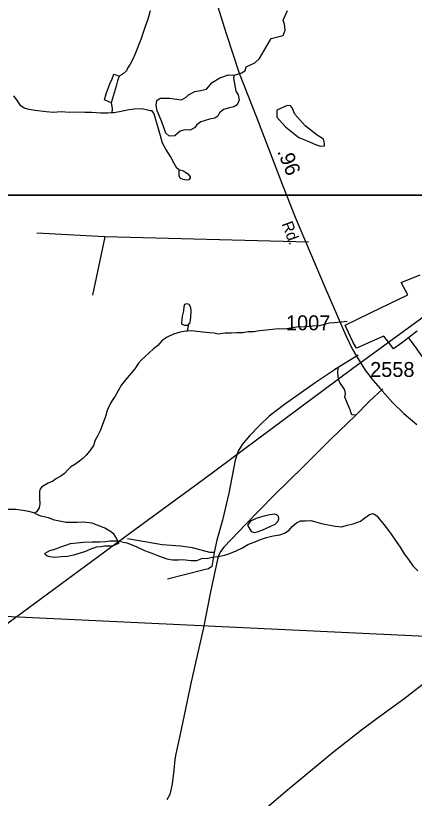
# Model space of a CAD drawing. Extents: x 2082433 to 2279600, y 546599 to 755198.
# Drawn here: x 2193392 to 2196735, y 625167 to 631734 of the extents above; entities that cross this region are included whole.
import ezdxf

# ---------------------------------------------------------------- set-up
doc = ezdxf.new("R2010")
doc.units = 0
for name, color, linetype in [('Exist Boundary Political City Limit New', 7, 'Continuous'), ('Exist Boundary Political Fire Districts', 7, 'Continuous'), ('Exist Hydrographic Creek Single Shore', 7, 'Continuous'), ('Exist Hydrographic Misc Water Feature', 7, 'Continuous'), ('Exist Hydrographic Pond Over 1500 Sq Ft', 7, 'Continuous'), ('Exist Road Non-System Type 51', 7, 'Continuous'), ('Exist Road Secondary Mileage Hundredths English Label', 7, 'Continuous'), ('Exist Road Secondary Type 51 Attributed', 7, 'Continuous'), ('Exist Road Secondary Type 51 Label', 7, 'Continuous'), ('Exist Road Secondary Type 51 Number Label', 7, 'Continuous'), ('Exist Utilities Electrical Transmission Line', 7, 'Continuous'), ('Map Preparation Boundary City Limit Buffer Line', 7, 'Continuous'), ('Map Preparation Inset Cut Line', 7, 'Continuous')]:
    doc.layers.add(name, color=color, linetype=linetype)

msp = doc.modelspace()

# ---------------------------------------------------------------- linework, layer by layer
at = {"layer": 'Exist Boundary Political City Limit New'}
msp.add_lwpolyline([(2196759.5, 629085.4), (2196699.8, 629041.2), (2196696.8, 629039), (2196627, 628987.2), (2196560.2, 628937.8), (2196529, 628979.9), (2196480.8, 629044.8), (2196472.2, 629041.1), (2196249.2, 628944.8), (2196219.2, 628996.2), (2196182, 629075.7), (2196155.8, 629138.1), (2196374, 629243.2), (2196682, 629391.7), (2196624.2, 629494.1), (2196783, 629560.3)], dxfattribs=at)
at = {"layer": 'Exist Boundary Political Fire Districts'}
msp.add_line((2185822.4, 627049.9), (2202467.3, 626259.5), dxfattribs=at)
at = {"layer": 'Exist Hydrographic Creek Single Shore'}
for points in [[(2195225.2, 631234.2), (2195288.2, 631253.5), (2195316.4, 631274.2), (2195325.3, 631305.4), (2195398, 631339.5), (2195438, 631375.1), (2195533.7, 631541.2), (2195634.6, 631566.5), (2195650.9, 631612.4), (2195646.4, 631661.4), (2195634.6, 631697), (2195673.1, 631778.6)], [(2194194.9, 630917.6), (2194165.1, 630917.2), (2194106.9, 630915.1), (2194028.8, 630920.3), (2193971.4, 630922.1), (2193907, 630923.8), (2193843.2, 630921.2), (2193773.1, 630926.5), (2193707.5, 630920.2), (2193649.2, 630927.8), (2193555.1, 630937.2), (2193506.9, 630946.8), (2193463.3, 630956.7), (2193435, 630978.4), (2193406.5, 631020), (2193378.4, 631062)], [(2194536.7, 630936.1), (2194518.9, 630936), (2194464.5, 630949.5), (2194436.8, 630951.2), (2194386.8, 630949.1), (2194343.1, 630944.7), (2194300.9, 630936), (2194263, 630928), (2194215, 630917.8), (2194194.9, 630917.6)], [(2196172.4, 629167.8), (2196122.4, 629161.6), (2196062.3, 629155.3), (2196024.4, 629154.9), (2195980.3, 629142.5), (2195940.7, 629130.2), (2195880.4, 629128), (2195816.8, 629123.4), (2195746.7, 629119), (2195699.1, 629110.8), (2195647.1, 629104.4), (2195594.6, 629105.8), (2195545.1, 629099.5), (2195492.9, 629095.2), (2195437.1, 629088.7), (2195389.3, 629082.5), (2195341.1, 629082.1), (2195295.6, 629074), (2195247.4, 629073.5), (2195203.3, 629069.2), (2195149.4, 629068.9), (2195089.3, 629062.5), (2195057.3, 629070.2), (2195019.4, 629071.9), (2194959.1, 629077.7), (2194911.1, 629083.3), (2194867.5, 629090.8), (2194829.3, 629086.8)], [(2194829.3, 629086.8), (2194821.3, 629086.8), (2194771.5, 629078.5), (2194715.5, 629061.8), (2194664, 629035.5), (2194621.8, 629007.4), (2194584.1, 628966.9), (2194548.4, 628939), (2194475, 628870.2), (2194447.1, 628846), (2194423.3, 628818), (2194391.5, 628769.7), (2194359.7, 628735.5), (2194314.4, 628677.5), (2194280.6, 628637.1), (2194254.6, 628590.8), (2194227.1, 628540.6), (2194201.4, 628504.7), (2194183.6, 628476.6), (2194159.8, 628420.6), (2194144.6, 628370.2), (2194101.4, 628250.2), (2194081.3, 628211.8), (2194058.1, 628171.5), (2194044.4, 628127.7), (2194014.4, 628083.6), (2193982.9, 628047), (2193957, 628019.3), (2193927.1, 627997.1), (2193887.3, 627968.6), (2193853.9, 627948.5), (2193829.9, 627924.1), (2193802, 627892.2), (2193770.2, 627869.9), (2193736.2, 627849.8), (2193704.6, 627827.5), (2193664.8, 627811.2), (2193632.4, 627792.9), (2193608.8, 627776.6), (2193594.9, 627756.8), (2193591, 627742.9), (2193591.4, 627714.8), (2193593.3, 627684.9), (2193594.1, 627638.9), (2193588.3, 627604.6), (2193568.2, 627570.7), (2193552.2, 627558.5)], [(2193552.2, 627558.5), (2193502.4, 627574.1), (2193452.4, 627581.7), (2193393.9, 627591.3), (2193270.1, 627590.5)], [(2194248.2, 627327.6), (2194233.6, 627357.4), (2194217.2, 627379.4), (2194195.1, 627398.9), (2194167, 627417), (2194138.9, 627434.6), (2194106.7, 627448.4), (2194068.8, 627462.2), (2194034.9, 627475.8), (2193958.7, 627483.3), (2193909, 627481.1), (2193858.8, 627480.5), (2193814.9, 627480.2), (2193758.7, 627492), (2193718.8, 627501.7), (2193666.9, 627519.3), (2193604.3, 627534.8), (2193558.4, 627554.7), (2193552.2, 627558.5)], [(2194248.2, 627327.6), (2194295.4, 627317.7), (2194323.9, 627309.7), (2194362, 627296.3), (2194409.6, 627276.5), (2194474, 627246.9), (2194534.2, 627225.3), (2194590.6, 627201.7), (2194658.7, 627176.4), (2194708.3, 627168.5), (2194758.6, 627167), (2194790.4, 627171.1), (2194864.4, 627161.6), (2194910.3, 627161.9), (2194954.4, 627178.4), (2195004.4, 627182.6), (2195042.4, 627191.1), (2195090.1, 627195.2), (2195144.1, 627207.7), (2195180.2, 627217.7), (2195240, 627242.3), (2195293.8, 627268.7), (2195339.3, 627297.1), (2195404.9, 627321.3), (2195444.9, 627339.5), (2195497, 627356), (2195550.7, 627370.2), (2195607.1, 627378.7), (2195646.9, 627393), (2195684.4, 627417.3), (2195710.2, 627449.1), (2195746.3, 627479.8), (2195781.6, 627495.9), (2195823.8, 627496), (2195867.9, 627498.3), (2195897.6, 627490.6), (2195958.1, 627472.9), (2196071.9, 627450), (2196126.3, 627446.3), (2196172, 627458.5), (2196221.8, 627468.8), (2196283.5, 627493.1), (2196319.4, 627519.8), (2196359.4, 627547.8), (2196389.1, 627557.9), (2196399.2, 627551.9), (2196421.3, 627536.4), (2196439.8, 627512.1), (2196467.7, 627478.7), (2196510.1, 627424.8), (2196540.3, 627383), (2196583.1, 627321.4), (2196617.2, 627273.6), (2196651.2, 627219.8), (2196685.9, 627170), (2196724, 627118.4), (2196764.4, 627075)]]:
    msp.add_lwpolyline(points, dxfattribs=at)
at = {"layer": 'Exist Hydrographic Misc Water Feature'}
msp.add_line((2194842.6, 629146.8), (2194829.3, 629086.8), dxfattribs=at)
for points in [[(2194520.9, 631775.6), (2194499.6, 631705.4), (2194474.4, 631633.4), (2194440.7, 631533), (2194395.4, 631414.9), (2194373.7, 631368.7), (2194353.8, 631328.3), (2194330.4, 631294.6), (2194320.4, 631270.5), (2194296.8, 631248.1), (2194280.6, 631238), (2194259.1, 631225.9)], [(2194192.2, 631003.5), (2194136.2, 631027), (2194151.8, 631077.4), (2194183.2, 631161.4), (2194200.8, 631203.4), (2194213.1, 631233.6), (2194219.1, 631243.7), (2194259.1, 631225.9)], [(2194259.1, 631225.9), (2194247.2, 631187.9), (2194235.3, 631141.9), (2194192.2, 631003.5)], [(2194192.2, 631003.5), (2194200.8, 630955.6), (2194200.6, 630939.4), (2194194.9, 630917.6)], [(2194763.9, 630439.9), (2194744, 630453.4), (2194721.9, 630493.3), (2194691.5, 630553), (2194650.7, 630612.7), (2194622.6, 630662.8), (2194606, 630724.5), (2194585.3, 630804.3), (2194569.1, 630860.2), (2194552.9, 630910.1), (2194536.7, 630936.1)], [(2194763.9, 630439.9), (2194790.1, 630435.9), (2194815.8, 630421.9), (2194836.5, 630408.2), (2194848.6, 630394.2), (2194856.6, 630378.4), (2194856.4, 630372.3), (2194844.5, 630356.4), (2194824.4, 630354.1), (2194798.3, 630358), (2194772.7, 630369.6), (2194762.5, 630389.8), (2194762.3, 630409.7), (2194762.3, 630431.6), (2194763.9, 630439.9)], [(2194842.6, 629146.8), (2194835.3, 629134.5), (2194809.2, 629134.4), (2194786.9, 629146.3), (2194786.9, 629156.4), (2194792.4, 629212.4), (2194802.2, 629258.3), (2194804.1, 629294.6), (2194812.1, 629312.4), (2194827.9, 629318.6), (2194843.9, 629312.5), (2194857.8, 629288.9), (2194860.1, 629250.9), (2194858.4, 629210.9), (2194854.7, 629173), (2194849, 629150.7), (2194842.6, 629146.8)], [(2195396.7, 627397.1), (2195416.4, 627403.4), (2195464.6, 627419.7), (2195567.9, 627468.6), (2195589.9, 627490.4), (2195597.8, 627512.7), (2195595.6, 627532.5), (2195581.4, 627544.4), (2195561.6, 627550.3), (2195523.6, 627546.3), (2195483.4, 627537.7), (2195444.1, 627525.4), (2195410, 627515.1), (2195387.9, 627505.1), (2195364.1, 627494.9), (2195346.2, 627476.9), (2195336.4, 627458.9), (2195366.5, 627404.9), (2195382.5, 627399.2), (2195396.7, 627397.1)], [(2194248.2, 627327.6), (2194253.5, 627321.6), (2194253.7, 627305.3), (2194215.8, 627289.1), (2194203.9, 627283.2), (2194172.3, 627282.7), (2194138.3, 627282.6), (2194108.1, 627278.2), (2194068, 627274.2), (2194014.4, 627253.9), (2193978.6, 627239.4), (2193934.5, 627223.3), (2193878.7, 627207), (2193826.8, 627196.6), (2193776.8, 627192.4), (2193718.8, 627187.8), (2193678.8, 627193.4), (2193652.9, 627201.4), (2193640.4, 627213.4), (2193638.6, 627225.1), (2193678.4, 627247.4), (2193728.6, 627259.7), (2193772.1, 627276.3), (2193814.1, 627290.6), (2193851.6, 627304.8), (2193905.8, 627310.8), (2193961.7, 627315.3), (2194033.9, 627319.8), (2194095.6, 627320.2), (2194145.9, 627322.8), (2194183.4, 627326.9), (2194217.4, 627327), (2194248.2, 627327.6)]]:
    msp.add_lwpolyline(points, dxfattribs=at)
at = {"layer": 'Exist Hydrographic Pond Over 1500 Sq Ft'}
for points in [[(2194617, 630842.6), (2194578.4, 630934.5), (2194569.5, 630983.5), (2194576.9, 631022.1), (2194605.1, 631041.3), (2194682.2, 631041.3), (2194781.6, 631028), (2194821.7, 631048.8), (2194842.4, 631069.5), (2194894.4, 631097.7), (2194943.3, 631106.6), (2194992.3, 631118.5), (2195041.2, 631171.9), (2195103.5, 631211.9), (2195176.2, 631237.1), (2195225.2, 631234.2), (2195217.7, 631209), (2195238.5, 631099.2), (2195257.8, 631071), (2195266.7, 631025), (2195250.4, 630985), (2195222.2, 630968.7), (2195185.1, 630959.8), (2195136.2, 630947.9), (2195100.6, 630919.7), (2195087.2, 630891.5), (2195063.5, 630875.2), (2195019, 630866.3), (2194944.8, 630842.6), (2194912.2, 630817.3), (2194891.4, 630793.6), (2194855.8, 630772.8), (2194809.8, 630775.8), (2194772.7, 630763.9), (2194728.2, 630726.9), (2194692.6, 630723.9), (2194676.3, 630726.9), (2194651.1, 630747.6)], [(2195668, 630980.5), (2195581.9, 630940.5), (2195581.9, 630882.6), (2195656.1, 630801), (2195765.9, 630712), (2195835.6, 630683.8), (2195905.3, 630654.2), (2195949.8, 630637.9), (2195982.4, 630640.8), (2195982.4, 630661.6), (2195975, 630698.7), (2195921.6, 630731.3), (2195820.7, 630808.4), (2195733.2, 630906.4), (2195709.5, 630959.8), (2195697.6, 630976.1)]]:
    msp.add_lwpolyline(points, close=True, dxfattribs=at)
at = {"layer": 'Exist Road Non-System Type 51'}
for p, q in [((2194141, 629877.1), (2193570.1, 629909.6)), ((2194141, 629877.1), (2194037, 629388.1)), ((2195849, 629832.8), (2194141, 629877.1))]:
    msp.add_line(p, q, dxfattribs=at)
for points in [[(2196263.9, 628884.8), (2196095.7, 628783)], [(2196075.4, 628772.6), (2196095.7, 628783), (2195904.4, 628653.5), (2195647.7, 628472.1), (2195518.3, 628373.7), (2195436.4, 628296.2), (2195354.5, 628207.7), (2195290.4, 628136.9), (2195258.3, 628080.5), (2195231.7, 628005.3), (2195178.6, 627728.7), (2195126.6, 627499.7), (2195078, 627333.8), (2195057, 627228.7)], [(2196244, 628382.5), (2196215.2, 628384.7), (2196206.4, 628398), (2196197.5, 628426.8), (2196153.3, 628533), (2196157.7, 628561.7), (2196155.5, 628579.4), (2196146.6, 628603.8), (2196111.2, 628656.9), (2196100.2, 628683.4), (2196093.5, 628736.5), (2196095.7, 628783)], [(2196470.5, 628603.7), (2196356.8, 628497.6), (2196244, 628382.5)], [(2196244, 628382.5), (2196032.7, 628177.8), (2195807, 627952.2), (2195558.1, 627707.7), (2195321.4, 627468.7), (2195136.6, 627275.1), (2195110.1, 627237.5), (2195090.1, 627195.5), (2195065.8, 627082.6), (2195024.9, 626900.1)], [(2197961.8, 627598.6), (2197770.9, 627314.4), (2197459, 626823.8), (2197251.4, 626566.2), (2197133.8, 626410.8), (2197071.6, 626335.4), (2196975, 626248.8), (2196899.5, 626193.3), (2196773, 626095.6), (2196646.5, 626000.1), (2196424.5, 625835.8), (2196292.4, 625738.2), (2196059.3, 625556.1), (2195671.9, 625234.2), (2195500.9, 625089.9)], [(2195057, 627228.7), (2195021.6, 627228.7), (2194875.5, 627268.5), (2194773.7, 627284), (2194621.1, 627295), (2194331.2, 627343.7)], [(2195057, 627228.7), (2195035.9, 627112.5), (2195009.4, 627092.6), (2194971.8, 627083.7), (2194666.4, 627006.3)], [(2195024.9, 626900.1), (2194965.1, 626585.9), (2194864.5, 626144.5), (2194770.4, 625705.3), (2194736.1, 625540.5), (2194727.3, 625491.8), (2194718.4, 625403.3), (2194705.2, 625288.2), (2194686.3, 625198.6), (2194659.8, 625154.4)]]:
    msp.add_lwpolyline(points, dxfattribs=at)
at = {"layer": 'Exist Road Secondary Type 51 Attributed'}
for points in [[(2194819.7, 632922.1), (2195012.7, 632142.7), (2195030.1, 632011.5), (2195083.5, 631815.7), (2195157.7, 631584.3), (2195267.4, 631252), (2195410.6, 630882.6), (2195627.9, 630320.4), (2195736.2, 630043), (2195987.3, 629451.1), (2196160.8, 629049.9), (2196213.5, 628938.6), (2196249.8, 628877.8), (2196322.9, 628759.9), (2196390.4, 628672.4), (2196445.2, 628607.1), (2196553.5, 628487.7), (2196647, 628395), (2196757.5, 628303.7)], [(2197033.4, 628664.2), (2196861, 628808.8), (2196800.1, 628874.1), (2196752.7, 628943.8), (2196693.3, 629024.7)]]:
    msp.add_lwpolyline(points, dxfattribs=at)
at = {"layer": 'Exist Utilities Electrical Transmission Line'}
msp.add_lwpolyline([(2205939.5, 637679.5), (2205814.9, 637498.8), (2205352.3, 636743.8), (2203885.3, 634372.7), (2203865.4, 634340.7), (2203849.6, 634326.5), (2202341.6, 633244.5), (2200131.5, 631642.1), (2198802.9, 630659.3), (2196209, 628764.2), (2194963.8, 627840.1), (2194349.2, 627390), (2192966.8, 626370.9), (2191379.5, 625202.4), (2189939.5, 624140.9), (2188179.1, 622841.3), (2186203.8, 621394.3)], dxfattribs=at)
at = {"layer": 'Map Preparation Boundary City Limit Buffer Line'}
msp.add_lwpolyline([(2196759.5, 629085.4), (2196699.8, 629041.2), (2196696.8, 629039), (2196627, 628987.2), (2196560.2, 628937.8), (2196529, 628979.9), (2196480.8, 629044.8), (2196472.2, 629041.1), (2196249.2, 628944.8), (2196219.2, 628996.2), (2196182, 629075.7), (2196155.8, 629138.1), (2196374, 629243.2), (2196682, 629391.7), (2196624.2, 629494.1), (2196783, 629560.3)], dxfattribs=at)
at = {"layer": 'Map Preparation Inset Cut Line'}
for points in [[(2179108.5, 674476.7), (2254791.7, 674476.7), (2254791.7, 645771.4), (2239582.9, 645768.1), (2239582.9, 630228.2), (2179108.5, 630228.2)], [(2125488.3, 630228.2), (2201171.6, 630228.2), (2201171.6, 601522.9), (2185962.8, 601519.6), (2185962.8, 585979.7), (2125488.3, 585979.7)]]:
    msp.add_lwpolyline(points, close=True, dxfattribs=at)

# ---------------------------------------------------------------- texts
at = {"layer": 'Exist Road Secondary Mileage Hundredths English Label'}
msp.add_text('.96', height=125, rotation=292.06697, dxfattribs=at).set_placement((2195583.7, 630594.9))
at = {"layer": 'Exist Road Secondary Type 51 Label'}
msp.add_text('Rd.', height=95, rotation=290.28139, dxfattribs=at).set_placement((2195621.6, 629987.7))
at = {"layer": 'Exist Road Secondary Type 51 Number Label'}
for s, p in [('1007', (2195659, 629094.4)), ('2558', (2196364.6, 628702.8))]:
    msp.add_text(s, height=125, dxfattribs=at).set_placement(p)

doc.saveas('drawing.dxf')
